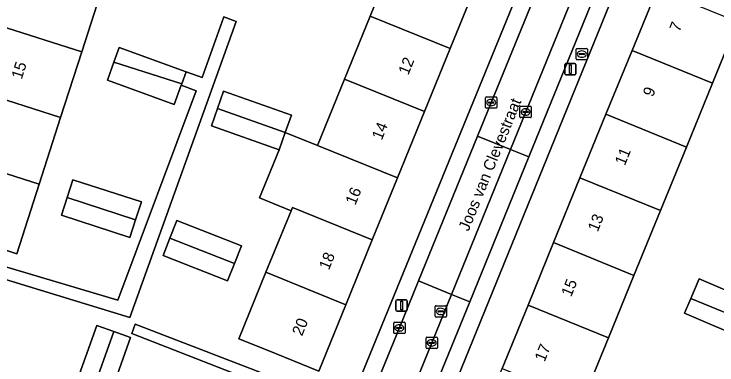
# Model space of a CAD drawing. Extents: x 162803 to 163818, y 381639 to 382475.
# Drawn here: x 163241.2 to 163303.3, y 382037.1 to 382068.1 of the extents above; entities that cross this region are included whole.
import ezdxf

# ---------------------------------------------------------------- set-up
doc = ezdxf.new("R2010")
doc.units = 0
for name, color, linetype in [('IMGEO_Brandkraan', 7, 'Continuous'), ('IMGEO_Erf', 7, 'Continuous'), ('IMGEO_Kolk', 7, 'Continuous'), ('IMGEO_Lichtmast', 7, 'Continuous'), ('IMGEO_Openbare_ruimte_label', 7, 'Continuous'), ('IMGEO_Pand', 7, 'Continuous'), ('IMGEO_Pand_nummerreeks', 7, 'Continuous'), ('IMGEO_Parkeervlak_open', 7, 'Continuous'), ('IMGEO_Rijbaan_lokaal_open', 7, 'Continuous'), ('IMGEO_Rioolput', 7, 'Continuous'), ('IMGEO_Voetpad_open', 7, 'Continuous')]:
    doc.layers.add(name, color=color, linetype=linetype)

msp = doc.modelspace()

# ---------------------------------------------------------------- linework, layer by layer
at = {"layer": 'IMGEO_Brandkraan'}
for p, q in [((163290.901, 382064.139), (163290.901, 382064.991)), ((163290.976, 382065.065), (163291.828, 382065.065)), ((163291.902, 382064.991), (163291.902, 382064.139)), ((163291.16, 382064.559), (163291.16, 382064.571)), ((163291.598, 382064.522), (163291.2, 382064.522)), ((163291.203, 382064.608), (163291.601, 382064.608)), ((163291.412, 382064.285), (163291.387, 382064.285)), ((163291.389, 382064.845), (163291.414, 382064.845)), ((163291.644, 382064.571), (163291.644, 382064.559)), ((163291.828, 382064.065), (163290.976, 382064.065))]:
    msp.add_line(p, q, dxfattribs=at)
for points in [[(163290.901, 382064.139), (163290.901, 382064.991)], [(163290.976, 382065.065), (163291.828, 382065.065)], [(163291.902, 382064.991), (163291.902, 382064.139)], [(163291.828, 382064.065), (163290.976, 382064.065)]]:
    msp.add_lwpolyline(points, dxfattribs=at)
for centre, radius, start, end in [((163290.978, 382064.989), 0.0765, 91.55205, 178.44795), ((163290.978, 382064.989), 0.0765, 91.55205, 178.44795), ((163291.826, 382064.989), 0.0765, 1.55205, 88.44795), ((163291.826, 382064.989), 0.0765, 1.55205, 88.44795), ((163291.2, 382064.568), 0.0403, 85.87752, 175.75265), ((163291.197, 382064.558), 0.0366, 178.93798, 274.71019), ((163291.601, 382064.565), 0.043, 264.86636, 352.45326), ((163291.605, 382064.57), 0.0386, 1.73085, 96.63898), ((163290.978, 382064.141), 0.0765, 181.55205, 268.44795), ((163290.978, 382064.141), 0.0765, 181.55205, 268.44795), ((163291.826, 382064.141), 0.0765, 271.55205, 358.44795), ((163291.826, 382064.141), 0.0765, 271.55205, 358.44795)]:
    msp.add_arc(centre, radius, start, end, dxfattribs=at)
for centre, major_axis, ratio, start_param, end_param in [((163291.388, 382064.565), (-0.387, 0.002), 0.722429, 4.712389, 7.853982), ((163291.413, 382064.565), (-0.39, 0.002), 0.717154, 1.570796, 4.712389)]:
    msp.add_ellipse(centre, major_axis=major_axis, ratio=ratio, start_param=start_param, end_param=end_param, dxfattribs=at)
at = {"layer": 'IMGEO_Erf'}
for points in [[(163254.716, 382088.237), (163252.826, 382082.351), (163250.936, 382076.462), (163249.072, 382070.658), (163247.181, 382064.768), (163245.311, 382058.945), (163243.419, 382053.05), (163241.441, 382046.89), (163238.997, 382047.676), (163234.236, 382049.203), (163236.214, 382055.363), (163238.106, 382061.258), (163239.976, 382067.082), (163241.867, 382072.971), (163243.731, 382078.775), (163245.622, 382084.665), (163247.511, 382090.551), (163249.427, 382096.517), (163251.328, 382102.438), (163253.218, 382108.325), (163257.979, 382106.798), (163260.423, 382106.012), (163258.533, 382100.124), (163256.632, 382094.203)], [(163251.954, 382049.912), (163251.443, 382048.34), (163245.389, 382050.308), (163245.9, 382051.88), (163246.411, 382053.452), (163252.465, 382051.484)], [(163261.301, 382047.601), (163260.693, 382046.049), (163260.086, 382044.496), (163254.379, 382046.73), (163254.987, 382048.283), (163255.594, 382049.835)], [(163307.505, 382042.217), (163306.799, 382040.577), (163306.202, 382039.19), (163300.489, 382041.649), (163301.04, 382042.929), (163301.792, 382044.676)], [(163250.012, 382040.031), (163251.511, 382039.5), (163249.352, 382033.404), (163247.278, 382027.547), (163246.244, 382024.628), (163244.747, 382025.158), (163243.25, 382025.688), (163244.453, 382029.084), (163246.529, 382034.946), (163248.517, 382040.56)]]:
    msp.add_lwpolyline(points, close=True, dxfattribs=at)
for points in [[(163234.283, 382023.476), (163257.35, 382014.223), (163260.414, 382012.994), (163261.219, 382014.982), (163268.597, 382033.203), (163251.629, 382039.83), (163251.925, 382040.654), (163268.961, 382034.102), (163269.149, 382034.565), (163271.043, 382033.994), (163294.991, 382092.68)], [(163302.149, 382089.42), (163278.323, 382030.765), (163280.108, 382030.045), (163299.767, 382021.917), (163310.343, 382046.709), (163311.654, 382046.166), (163308.291, 382038.159), (163308.674, 382037.991), (163309.22, 382039.238), (163309.929, 382040.858), (163315.717, 382038.323), (163315.015, 382036.72), (163314.462, 382035.456), (163310.991, 382036.976), (163308.992, 382032.413), (163306.362, 382033.566), (163300.278, 382019.082), (163300.993, 382018.779), (163312.389, 382016.368), (163320.918, 382012.914), (163322.712, 382012.16), (163347.746, 382069.96)], [(163281.998, 382070.565), (163279.759, 382065.061), (163277.492, 382059.487), (163275.103, 382053.613), (163272.875, 382048.135), (163270.538, 382042.388), (163268.142, 382036.498), (163263.511, 382038.383), (163261.082, 382039.37), (163263.478, 382045.26), (163265.693, 382050.708), (163262.907, 382051.842), (163264.643, 382056.108), (163258.649, 382058.221), (163259.188, 382059.75), (163259.727, 382061.28), (163265.721, 382059.166), (163265.182, 382057.637), (163268.043, 382056.484), (163270.433, 382062.359), (163272.7, 382067.933), (163274.938, 382073.436)], [(163310.414, 382071.903), (163308.095, 382066.225), (163305.176, 382067.417), (163302.957, 382061.984), (163300.651, 382056.339), (163298.355, 382050.716), (163296.013, 382044.982), (163293.757, 382039.459), (163291.465, 382033.847), (163288.936, 382027.656), (163286.453, 382028.671), (163281.823, 382030.561), (163284.352, 382036.752), (163286.644, 382042.364), (163288.9, 382047.887), (163291.241, 382053.62), (163293.538, 382059.244), (163295.844, 382064.889), (163298.063, 382070.322)], [(163229.849, 382048.901), (163250.391, 382042.788), (163257.296, 382061.32), (163255.978, 382061.804), (163255.353, 382060.095), (163249.451, 382062.251), (163250.036, 382063.851), (163250.509, 382065.148), (163256.411, 382062.992), (163257.832, 382062.501), (163259.753, 382067.868), (163260.838, 382067.439), (163251.435, 382041.254), (163229.54, 382047.945)]]:
    msp.add_lwpolyline(points, dxfattribs=at)
at = {"layer": 'IMGEO_Kolk'}
for p, q in [((163282.891, 382059.853), (163282.891, 382060.705)), ((163282.966, 382060.779), (163283.818, 382060.779)), ((163283.379, 382060.559), (163283.404, 382060.559)), ((163283.892, 382060.705), (163283.892, 382059.853)), ((163283.15, 382060.273), (163283.15, 382060.285)), ((163283.588, 382060.236), (163283.19, 382060.236)), ((163283.193, 382060.322), (163283.591, 382060.322)), ((163283.402, 382059.999), (163283.377, 382059.999)), ((163283.634, 382060.285), (163283.634, 382060.273)), ((163286.007, 382059.948), (163286.859, 382059.948)), ((163283.818, 382059.779), (163282.966, 382059.779)), ((163285.932, 382059.022), (163285.932, 382059.874)), ((163286.191, 382059.442), (163286.191, 382059.454)), ((163286.629, 382059.405), (163286.231, 382059.405)), ((163286.234, 382059.491), (163286.632, 382059.491)), ((163286.42, 382059.728), (163286.445, 382059.728)), ((163286.675, 382059.454), (163286.675, 382059.442)), ((163286.933, 382059.874), (163286.933, 382059.022)), ((163286.859, 382058.948), (163286.007, 382058.948)), ((163286.443, 382059.168), (163286.418, 382059.168)), ((163274.769, 382039.91), (163274.769, 382040.762)), ((163274.844, 382040.836), (163275.696, 382040.836)), ((163275.77, 382040.762), (163275.77, 382039.91)), ((163275.028, 382040.33), (163275.028, 382040.342)), ((163275.466, 382040.293), (163275.068, 382040.293)), ((163275.071, 382040.379), (163275.469, 382040.379)), ((163275.28, 382040.056), (163275.255, 382040.056)), ((163275.257, 382040.616), (163275.282, 382040.616)), ((163275.512, 382040.342), (163275.512, 382040.33)), ((163275.696, 382039.836), (163274.844, 382039.836)), ((163277.627, 382038.588), (163277.627, 382039.44)), ((163277.702, 382039.514), (163278.554, 382039.514)), ((163278.628, 382039.44), (163278.628, 382038.588)), ((163277.886, 382039.008), (163277.886, 382039.02)), ((163278.324, 382038.971), (163277.926, 382038.971)), ((163277.929, 382039.057), (163278.327, 382039.057)), ((163278.115, 382039.294), (163278.14, 382039.294)), ((163278.37, 382039.02), (163278.37, 382039.008)), ((163278.554, 382038.514), (163277.702, 382038.514)), ((163278.138, 382038.734), (163278.113, 382038.734))]:
    msp.add_line(p, q, dxfattribs=at)
for points in [[(163282.891, 382059.853), (163282.891, 382060.705)], [(163282.966, 382060.779), (163283.818, 382060.779)], [(163283.892, 382060.705), (163283.892, 382059.853)], [(163286.007, 382059.948), (163286.859, 382059.948)], [(163283.818, 382059.779), (163282.966, 382059.779)], [(163285.932, 382059.022), (163285.932, 382059.874)], [(163286.933, 382059.874), (163286.933, 382059.022)], [(163286.859, 382058.948), (163286.007, 382058.948)], [(163274.769, 382039.91), (163274.769, 382040.762)], [(163274.844, 382040.836), (163275.696, 382040.836)], [(163275.77, 382040.762), (163275.77, 382039.91)], [(163275.696, 382039.836), (163274.844, 382039.836)], [(163277.627, 382038.588), (163277.627, 382039.44)], [(163277.702, 382039.514), (163278.554, 382039.514)], [(163278.628, 382039.44), (163278.628, 382038.588)], [(163278.554, 382038.514), (163277.702, 382038.514)]]:
    msp.add_lwpolyline(points, dxfattribs=at)
for centre, radius, start, end in [((163282.968, 382060.703), 0.0765, 91.55205, 178.44795), ((163282.968, 382060.703), 0.0765, 91.55205, 178.44795), ((163283.816, 382060.703), 0.0765, 1.55205, 88.44795), ((163283.816, 382060.703), 0.0765, 1.55205, 88.44795), ((163283.19, 382060.282), 0.0403, 85.87752, 175.75265), ((163283.187, 382060.272), 0.0366, 178.93798, 274.71019), ((163283.591, 382060.279), 0.043, 264.86636, 352.45326), ((163283.595, 382060.284), 0.0386, 1.73085, 96.63898), ((163286.009, 382059.872), 0.0765, 91.55205, 178.44795), ((163286.009, 382059.872), 0.0765, 91.55205, 178.44795), ((163286.857, 382059.872), 0.0765, 1.55205, 88.44795), ((163286.857, 382059.872), 0.0765, 1.55205, 88.44795), ((163282.968, 382059.855), 0.0765, 181.55205, 268.44795), ((163282.968, 382059.855), 0.0765, 181.55205, 268.44795), ((163283.816, 382059.855), 0.0765, 271.55205, 358.44795), ((163283.816, 382059.855), 0.0765, 271.55205, 358.44795), ((163286.231, 382059.451), 0.0403, 85.87752, 175.75265), ((163286.228, 382059.441), 0.0366, 178.93798, 274.71019), ((163286.632, 382059.448), 0.043, 264.86636, 352.45326), ((163286.636, 382059.453), 0.0386, 1.73085, 96.63898), ((163286.009, 382059.024), 0.0765, 181.55205, 268.44795), ((163286.009, 382059.024), 0.0765, 181.55205, 268.44795), ((163286.857, 382059.024), 0.0765, 271.55205, 358.44795), ((163286.857, 382059.024), 0.0765, 271.55205, 358.44795), ((163274.846, 382040.76), 0.0765, 91.55205, 178.44795), ((163274.846, 382040.76), 0.0765, 91.55205, 178.44795), ((163275.694, 382040.76), 0.0765, 1.55205, 88.44795), ((163275.694, 382040.76), 0.0765, 1.55205, 88.44795), ((163275.068, 382040.339), 0.0403, 85.87752, 175.75265), ((163275.065, 382040.329), 0.0366, 178.93798, 274.71019), ((163275.469, 382040.336), 0.043, 264.86636, 352.45326), ((163275.473, 382040.341), 0.0386, 1.73085, 96.63898), ((163274.846, 382039.912), 0.0765, 181.55205, 268.44795), ((163274.846, 382039.912), 0.0765, 181.55205, 268.44795), ((163275.694, 382039.912), 0.0765, 271.55205, 358.44795), ((163275.694, 382039.912), 0.0765, 271.55205, 358.44795), ((163277.704, 382039.438), 0.0765, 91.55205, 178.44795), ((163277.704, 382039.438), 0.0765, 91.55205, 178.44795), ((163278.552, 382039.438), 0.0765, 1.55205, 88.44795), ((163278.552, 382039.438), 0.0765, 1.55205, 88.44795), ((163277.926, 382039.017), 0.0403, 85.87752, 175.75265), ((163277.923, 382039.007), 0.0366, 178.93798, 274.71019), ((163278.327, 382039.014), 0.043, 264.86636, 352.45326), ((163278.331, 382039.019), 0.0386, 1.73085, 96.63898), ((163277.704, 382038.59), 0.0765, 181.55205, 268.44795), ((163277.704, 382038.59), 0.0765, 181.55205, 268.44795), ((163278.552, 382038.59), 0.0765, 271.55205, 358.44795), ((163278.552, 382038.59), 0.0765, 271.55205, 358.44795)]:
    msp.add_arc(centre, radius, start, end, dxfattribs=at)
for centre, major_axis, ratio, start_param, end_param in [((163283.378, 382060.279), (-0.387, 0.002), 0.722429, 4.712389, 7.853982), ((163283.403, 382060.279), (-0.39, 0.002), 0.717154, 1.570796, 4.712389), ((163286.419, 382059.448), (-0.387, 0.002), 0.722429, 4.712389, 7.853982), ((163286.444, 382059.448), (-0.39, 0.002), 0.717154, 1.570796, 4.712389), ((163275.256, 382040.336), (-0.387, 0.002), 0.722429, 4.712389, 7.853982), ((163275.281, 382040.336), (-0.39, 0.002), 0.717154, 1.570796, 4.712389), ((163278.114, 382039.014), (-0.387, 0.002), 0.722429, 4.712389, 7.853982), ((163278.139, 382039.014), (-0.39, 0.002), 0.717154, 1.570796, 4.712389)]:
    msp.add_ellipse(centre, major_axis=major_axis, ratio=ratio, start_param=start_param, end_param=end_param, dxfattribs=at)
at = {"layer": 'IMGEO_Lichtmast'}
for p, q in [((163289.894, 382062.832), (163289.894, 382063.632)), ((163289.894, 382063.632), (163289.894, 382062.832)), ((163289.994, 382063.732), (163290.784, 382063.732)), ((163290.784, 382063.732), (163289.994, 382063.732)), ((163290.884, 382063.632), (163290.884, 382062.832)), ((163290.884, 382062.832), (163290.884, 382063.632)), ((163290.784, 382062.732), (163289.994, 382062.732)), ((163289.994, 382062.732), (163290.784, 382062.732)), ((163274.97, 382041.925), (163274.97, 382042.725)), ((163274.97, 382042.725), (163274.97, 382041.925)), ((163275.07, 382042.825), (163275.86, 382042.825)), ((163275.86, 382042.825), (163275.07, 382042.825)), ((163275.96, 382042.725), (163275.96, 382041.925)), ((163275.96, 382041.925), (163275.96, 382042.725)), ((163275.86, 382041.825), (163275.07, 382041.825)), ((163275.07, 382041.825), (163275.86, 382041.825))]:
    msp.add_line(p, q, dxfattribs=at)
for points in [[(163290.314, 382063.607), (163290.464, 382063.607), (163290.464, 382062.857), (163290.314, 382062.857), (163290.314, 382063.607)], [(163275.39, 382042.7), (163275.54, 382042.7), (163275.54, 382041.95), (163275.39, 382041.95), (163275.39, 382042.7)]]:
    msp.add_lwpolyline(points, dxfattribs=at)
for centre, start, end in [((163289.994, 382063.632), 90, 180), ((163289.994, 382063.632), 90, 180), ((163290.784, 382063.632), 0, 90), ((163290.784, 382063.632), 360, 90), ((163289.994, 382062.832), 180, 270), ((163289.994, 382062.832), 180, 270), ((163290.784, 382062.832), 270, 0), ((163290.784, 382062.832), 270, 0), ((163275.07, 382042.725), 90, 180), ((163275.07, 382042.725), 90, 180), ((163275.86, 382042.725), 0, 90), ((163275.86, 382042.725), 360, 90), ((163275.07, 382041.925), 180, 270), ((163275.07, 382041.925), 180, 270), ((163275.86, 382041.925), 270, 0), ((163275.86, 382041.925), 270, 0)]:
    msp.add_arc(centre, 0.1, start, end, dxfattribs=at)
at = {"layer": 'IMGEO_Pand'}
for points in [[(163247.181, 382064.768), (163249.072, 382070.658), (163241.867, 382072.971), (163239.976, 382067.082)], [(163281.998, 382070.565), (163274.938, 382073.436), (163272.7, 382067.933), (163279.759, 382065.061)], [(163302.957, 382061.984), (163305.176, 382067.417), (163298.063, 382070.322), (163295.844, 382064.889)], [(163279.759, 382065.061), (163272.7, 382067.933), (163270.433, 382062.359), (163277.492, 382059.487)], [(163247.181, 382064.768), (163239.976, 382067.082), (163238.106, 382061.258), (163245.311, 382058.945)], [(163256.023, 382061.928), (163256.411, 382062.992), (163250.509, 382065.148), (163250.036, 382063.851)], [(163302.957, 382061.984), (163295.844, 382064.889), (163293.538, 382059.244), (163300.651, 382056.339)], [(163250.036, 382063.851), (163249.451, 382062.251), (163255.353, 382060.095), (163255.978, 382061.804), (163256.023, 382061.928)], [(163268.043, 382056.484), (163275.103, 382053.613), (163277.492, 382059.487), (163270.433, 382062.359)], [(163243.419, 382053.05), (163245.311, 382058.945), (163238.106, 382061.258), (163236.214, 382055.363)], [(163259.188, 382059.75), (163265.182, 382057.637), (163265.721, 382059.166), (163259.727, 382061.28)], [(163259.188, 382059.75), (163258.649, 382058.221), (163264.643, 382056.108), (163265.182, 382057.637)], [(163291.241, 382053.62), (163298.355, 382050.716), (163300.651, 382056.339), (163293.538, 382059.244)], [(163275.103, 382053.613), (163268.043, 382056.484), (163265.182, 382057.637), (163264.643, 382056.108), (163262.907, 382051.842), (163265.693, 382050.708), (163265.815, 382051.007), (163272.875, 382048.135)], [(163243.419, 382053.05), (163236.214, 382055.363), (163234.236, 382049.203), (163238.997, 382047.676), (163241.441, 382046.89)], [(163245.9, 382051.88), (163251.954, 382049.912), (163252.465, 382051.484), (163246.411, 382053.452)], [(163291.241, 382053.62), (163288.9, 382047.887), (163296.013, 382044.982), (163298.355, 382050.716)], [(163245.9, 382051.88), (163245.389, 382050.308), (163251.443, 382048.34), (163251.954, 382049.912)], [(163272.875, 382048.135), (163265.815, 382051.007), (163265.693, 382050.708), (163263.478, 382045.26), (163270.538, 382042.388)], [(163254.987, 382048.283), (163260.693, 382046.049), (163261.301, 382047.601), (163255.594, 382049.835)], [(163254.987, 382048.283), (163254.379, 382046.73), (163260.086, 382044.496), (163260.693, 382046.049)], [(163288.9, 382047.887), (163286.644, 382042.364), (163293.757, 382039.459), (163296.013, 382044.982)], [(163270.538, 382042.388), (163263.478, 382045.26), (163261.082, 382039.37), (163263.511, 382038.383), (163268.142, 382036.498)], [(163301.04, 382042.929), (163306.799, 382040.577), (163307.505, 382042.217), (163301.792, 382044.676)], [(163301.04, 382042.929), (163300.489, 382041.649), (163306.202, 382039.19), (163306.799, 382040.577)], [(163291.465, 382033.847), (163293.757, 382039.459), (163286.644, 382042.364), (163284.352, 382036.752)], [(163248.041, 382034.46), (163250.012, 382040.031), (163248.517, 382040.56), (163246.529, 382034.946)], [(163248.041, 382034.46), (163247.879, 382034.003), (163249.352, 382033.404), (163251.511, 382039.5), (163250.012, 382040.031)]]:
    msp.add_lwpolyline(points, close=True, dxfattribs=at)
at = {"layer": 'IMGEO_Parkeervlak_open'}
for points in [[(163299.033, 382090.381), (163298.799, 382089.805), (163285.094, 382056.118), (163286.705, 382055.463), (163300.473, 382089.32)], [(163275.79, 382031.777), (163276.941, 382032.229), (163277.238, 382032.461), (163277.474, 382032.764), (163281.495, 382042.652), (163279.882, 382043.308), (163268.785, 382016.032), (163268.677, 382015.763), (163267.019, 382011.555)]]:
    msp.add_lwpolyline(points, dxfattribs=at)
msp.add_lwpolyline([(163279.882, 382043.308), (163281.495, 382042.652), (163286.705, 382055.463), (163285.094, 382056.118)], close=True, dxfattribs=at)
at = {"layer": 'IMGEO_Rijbaan_lokaal_open'}
for points in [[(163298.799, 382089.805), (163295.838, 382090.907), (163293.937, 382086.24), (163289.242, 382074.658), (163283.36, 382060.197), (163282.181, 382057.303), (163285.094, 382056.118)], [(163285.094, 382056.118), (163282.181, 382057.303), (163276.965, 382044.495), (163279.882, 382043.308)], [(163279.882, 382043.308), (163276.965, 382044.495), (163275.246, 382040.275), (163272.034, 382032.433), (163270.694, 382029.087), (163265.757, 382017.101), (163263.956, 382012.815), (163263.485, 382011.703), (163266.604, 382010.447), (163266.899, 382011.251), (163267.019, 382011.555), (163268.677, 382015.763), (163268.785, 382016.032)]]:
    msp.add_lwpolyline(points, close=True, dxfattribs=at)
at = {"layer": 'IMGEO_Rioolput'}
for p, q in [((163278.435, 382041.372), (163278.435, 382042.224)), ((163278.51, 382042.298), (163279.362, 382042.298)), ((163278.923, 382042.078), (163278.948, 382042.078)), ((163279.436, 382042.224), (163279.436, 382041.372)), ((163279.362, 382041.298), (163278.51, 382041.298)), ((163278.694, 382041.792), (163278.694, 382041.804)), ((163279.132, 382041.755), (163278.734, 382041.755)), ((163278.737, 382041.841), (163279.135, 382041.841)), ((163278.946, 382041.518), (163278.921, 382041.518)), ((163279.178, 382041.804), (163279.178, 382041.792))]:
    msp.add_line(p, q, dxfattribs=at)
for points in [[(163278.435, 382041.372), (163278.435, 382042.224)], [(163278.51, 382042.298), (163279.362, 382042.298)], [(163279.436, 382042.224), (163279.436, 382041.372)], [(163279.362, 382041.298), (163278.51, 382041.298)]]:
    msp.add_lwpolyline(points, dxfattribs=at)
for centre, radius, start, end in [((163278.512, 382042.222), 0.0765, 91.55205, 178.44795), ((163278.512, 382042.222), 0.0765, 91.55205, 178.44795), ((163279.36, 382042.222), 0.0765, 1.55205, 88.44795), ((163279.36, 382042.222), 0.0765, 1.55205, 88.44795), ((163278.512, 382041.374), 0.0765, 181.55205, 268.44795), ((163278.512, 382041.374), 0.0765, 181.55205, 268.44795), ((163278.734, 382041.801), 0.0403, 85.87752, 175.75265), ((163278.731, 382041.791), 0.0366, 178.93798, 274.71019), ((163279.135, 382041.798), 0.043, 264.86636, 352.45326), ((163279.139, 382041.803), 0.0386, 1.73085, 96.63898), ((163279.36, 382041.374), 0.0765, 271.55205, 358.44795), ((163279.36, 382041.374), 0.0765, 271.55205, 358.44795)]:
    msp.add_arc(centre, radius, start, end, dxfattribs=at)
for centre, major_axis, ratio, start_param, end_param in [((163278.922, 382041.798), (-0.387, 0.002), 0.722429, 4.712389, 7.853982), ((163278.947, 382041.798), (-0.39, 0.002), 0.717154, 1.570796, 4.712389)]:
    msp.add_ellipse(centre, major_axis=major_axis, ratio=ratio, start_param=start_param, end_param=end_param, dxfattribs=at)
at = {"layer": 'IMGEO_Voetpad_open'}
for points in [[(163272.034, 382032.433), (163275.246, 382040.275), (163276.965, 382044.495), (163282.181, 382057.303), (163283.36, 382060.197), (163289.242, 382074.658), (163293.937, 382086.24), (163295.838, 382090.907), (163296.148, 382091.668), (163296.839, 382093.397), (163295.083, 382094.079), (163290.261, 382095.951), (163289.776, 382094.738), (163291.538, 382094.021), (163294.991, 382092.68), (163271.043, 382033.994), (163269.149, 382034.565), (163268.961, 382034.102), (163268.597, 382033.203), (163261.219, 382014.982), (163260.414, 382012.994), (163263.485, 382011.703), (163263.956, 382012.815)], [(163279.555, 382028.679), (163280.108, 382030.045), (163278.323, 382030.765), (163302.149, 382089.42), (163305.325, 382088.102), (163308.265, 382086.902), (163308.836, 382088.261), (163304.065, 382090.247), (163301.319, 382091.39), (163301.036, 382090.711), (163299.871, 382091.192)], [(163299.264, 382089.809), (163300.473, 382089.32), (163286.705, 382055.463), (163281.495, 382042.652), (163277.474, 382032.764), (163277.238, 382032.461), (163276.941, 382032.229), (163275.79, 382031.777)]]:
    msp.add_lwpolyline(points, dxfattribs=at)
for points in [[(163229.849, 382048.901), (163229.54, 382047.945), (163251.435, 382041.254), (163260.838, 382067.439), (163259.753, 382067.868), (163257.832, 382062.501), (163256.411, 382062.992), (163256.023, 382061.928), (163255.978, 382061.804), (163257.296, 382061.32), (163250.391, 382042.788)], [(163251.925, 382040.654), (163251.629, 382039.83), (163268.597, 382033.203), (163268.961, 382034.102)]]:
    msp.add_lwpolyline(points, close=True, dxfattribs=at)

# ---------------------------------------------------------------- texts
at = {"layer": 'IMGEO_Openbare_ruimte_label'}
msp.add_text('Joos van Clevestraat', height=1, rotation=67.92206, dxfattribs=at).set_placement((163281.384, 382048.827))
at = {"layer": 'IMGEO_Pand_nummerreeks'}
for s, rotation, p in [('7', 67.78297, (163300.032, 382066.468)), ('12', 67.86723, (163276.057, 382062.649)), ('15', 72.2, (163241.88, 382062.281)), ('9', 67.78297, (163297.682, 382060.714)), ('14', 67.86723, (163273.719, 382056.899)), ('11', 67.78297, (163295.201, 382054.639)), ('16', 67.86685, (163271.38, 382051.147)), ('13', 67.78297, (163292.807, 382048.779)), ('18', 67.86685, (163269.041, 382045.398)), ('15', 67.78297, (163290.457, 382043.025)), ('20', 67.86723, (163266.666, 382039.561)), ('17', 67.78297, (163288.107, 382037.271))]:
    msp.add_text(s, height=1, rotation=rotation, dxfattribs=at).set_placement(p)

doc.saveas('drawing.dxf')
